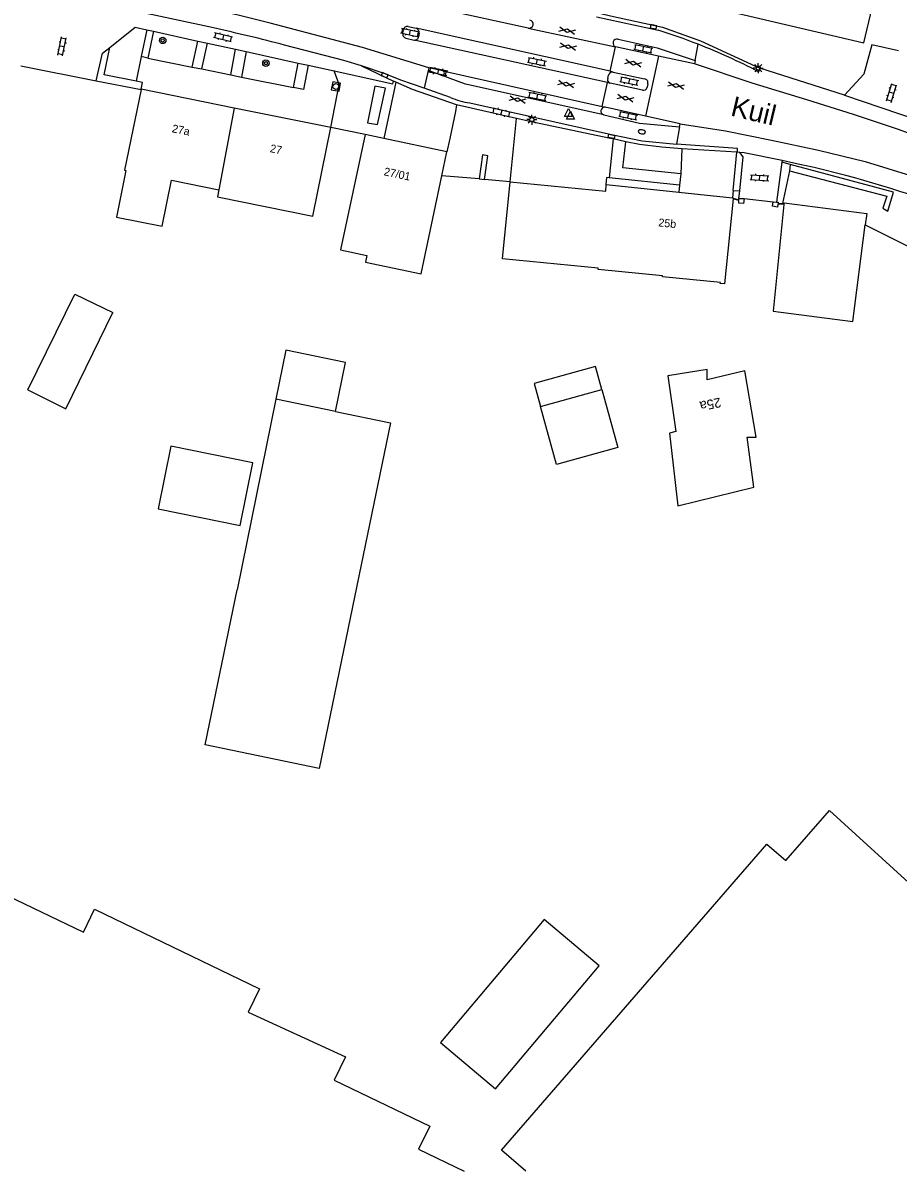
# Model space of a CAD drawing. Extents: x 136000 to 141014, y 402000 to 403500.
# Drawn here: x 136897.3 to 137006.5, y 402000 to 402143.4 of the extents above; entities that cross this region are included whole.
import ezdxf

# ---------------------------------------------------------------- set-up
doc = ezdxf.new("R2010")
doc.units = 0
for name, color, linetype in [('gg-afsc-hekwerk', 7, 'Continuous'), ('gg-afsc-muur', 7, 'Continuous'), ('gg-anno-huisnummerreeks BGT', 7, 'Continuous'), ('gg-anno-openbare ruimte label', 7, 'Continuous'), ('gg-bbg-bijgebouw', 7, 'Continuous'), ('gg-bbg-gedigitaliseerde bebouwing', 7, 'Continuous'), ('gg-bbg-gedigitaliseerde bijgebouw', 7, 'Continuous'), ('gg-bbg-hoofdgebouw', 7, 'Continuous'), ('gg-bbg-luifel en loopbrug', 7, 'Continuous'), ('gg-bbg-tussenscheiding', 7, 'Continuous'), ('gg-knt-bronhoudergrens', 7, 'Continuous'), ('gg-knt-verharding', 7, 'Continuous'), ('gg-knt-verharding nz', 7, 'Continuous'), ('gt-anno-plantopografie huisnummer', 7, 'Continuous'), ('gt-bbg-plantopografie pand', 7, 'Continuous'), ('gt-grn-groengrens', 7, 'Continuous'), ('gt-grn-vlakafsluiter', 7, 'Continuous'), ('gt-grn-weggrens', 7, 'Continuous'), ('gt-symb-boom', 7, 'Continuous'), ('gt-symb-brandkraan', 7, 'Continuous'), ('gt-symb-gesloten verharding', 7, 'Continuous'), ('gt-symb-klinker verharding', 7, 'Continuous'), ('gt-symb-kolk', 7, 'Continuous'), ('gt-symb-kolk center center', 7, 'Continuous'), ('gt-symb-lichtmast', 7, 'Continuous'), ('gt-symb-rioolschacht', 7, 'Continuous'), ('gt-symb-waterafsluiter', 7, 'Continuous')]:
    doc.layers.add(name, color=color, linetype=linetype)

# ---------------------------------------------------------------- blocks, each defined once
blk = doc.blocks.new('gt0-KL1')
at = {"layer": 'gt-symb-klinker verharding'}
for p, q in [((-1.15, 0.3), (1.15, 0.3)), ((-1, -0.3), (-1, 0.3)), ((-0.5, 0.3), (-0.5, 0.45)), ((0, -0.3), (0, 0.3)), ((0.5, 0.3), (0.5, 0.45)), ((1, -0.3), (1, 0.3)), ((-1.15, -0.3), (1.15, -0.3)), ((-0.5, -0.45), (-0.5, -0.3)), ((0.5, -0.45), (0.5, -0.3))]:
    blk.add_line(p, q, dxfattribs=at)
blk = doc.blocks.new('gt0-LMAST')
at = {"layer": 'gt-symb-lichtmast'}
for p, q in [((-0.18, 0.17), (-0.45, 0.44)), ((0, 0.25), (0, 0.62)), ((0.17, 0.17), (0.44, 0.44)), ((-0.25, 0), (-0.63, 0)), ((-0.18, -0.18), (-0.45, -0.45)), ((0, -0.25), (0, -0.63)), ((0.44, -0.45), (0.17, -0.18)), ((0.25, 0), (0.62, 0))]:
    blk.add_line(p, q, dxfattribs=at)
blk.add_circle((0, 0), 0.25, dxfattribs=at)
blk = doc.blocks.new('gt0-GESVH1')
at = {"layer": 'gt-symb-gesloten verharding'}
for p, q in [((-0.99, -0.26), (0.01, 0.24)), ((0.01, -0.26), (-0.99, 0.24)), ((0.01, 0.24), (1.01, -0.26)), ((1.01, 0.24), (0.01, -0.26))]:
    blk.add_line(p, q, dxfattribs=at)
blk = doc.blocks.new('gt0-KOLK')
at = {"layer": 'gt-symb-kolk'}
blk.add_lwpolyline([(0, 0), (0.38, 0), (0.38, 0.4), (-0.37, 0.4), (-0.37, 0), (0, 0)], dxfattribs=at)
blk = doc.blocks.new('gt0-BR')
at = {"layer": 'gt-symb-brandkraan'}
for centre, radius, start, end in [((-0.24, 0), 0.206, 107.5669, 252.4331), ((0.6, -2.66), 3, 106.892, 107.5669), ((0, -0.69), 0.938, 73.108, 106.892), ((-0.6, -2.66), 3, 72.4331, 73.108), ((0.24, 0), 0.206, 287.567, 72.4331), ((0.6, 2.66), 3, 252.4331, 253.108), ((0, 0.69), 0.938, 253.108, 286.8921), ((-0.6, 2.66), 3, 286.8921, 287.567)]:
    blk.add_arc(centre, radius, start, end, dxfattribs=at)
blk = doc.blocks.new('gt0-KOLKCC')
at = {"layer": 'gt-symb-kolk center center'}
blk.add_lwpolyline([(-0.37, 0.2), (0.38, 0.2), (0.38, -0.2), (-0.37, -0.2)], close=True, dxfattribs=at)
blk = doc.blocks.new('gt0-WAFSL')
at = {"layer": 'gt-symb-waterafsluiter'}
for p, q in [((-0.5, -0.33), (0, 0.67)), ((0, 0.67), (0.5, -0.33)), ((0.5, -0.33), (-0.5, -0.33))]:
    blk.add_line(p, q, dxfattribs=at)
blk = doc.blocks.new('gt0-BOOM')
at = {"layer": 'gt-symb-boom'}
for radius in [0.4, 0.2]:
    blk.add_circle((0, 0), radius, dxfattribs=at)
blk = doc.blocks.new('gt0-RS')
at = {"layer": 'gt-symb-rioolschacht'}
blk.add_lwpolyline([(-0.5, -0.5), (0.5, -0.5), (0.5, 0.5), (-0.5, 0.5)], close=True, dxfattribs=at)
blk.add_circle((0, 0), 0.375, dxfattribs=at)

msp = doc.modelspace()

# ---------------------------------------------------------------- linework, layer by layer
at = {"layer": 'gg-afsc-hekwerk'}
for p, q in [((136897.02, 402138.06), (136906.42, 402136.2)), ((136897.02, 402138.06), (136906.42, 402136.2)), ((136906.42, 402136.2), (136912.04, 402135.09)), ((137002.42, 402118.18), (137014.41, 402112.16)), ((137002.42, 402118.18), (137014.41, 402112.16))]:
    msp.add_line(p, q, dxfattribs=at)
at = {"layer": 'gg-afsc-muur'}
for p, q in [((136986.66, 402121.5), (136987.32, 402121.47)), ((136990.93, 402121.07), (136991.35, 402121.03)), ((136992.09, 402120.84), (136992.28, 402120.83))]:
    msp.add_line(p, q, dxfattribs=at)
for points in [[(136987.32, 402121.47), (136987.24, 402120.86), (136986.64, 402120.9), (136986.64, 402121.22), (136985.93, 402121.43)], [(136985.94, 402121.52), (136986.65, 402121.32), (136986.66, 402121.5)], [(136992.27, 402120.73), (136991.54, 402120.78), (136991.48, 402120.42), (136990.86, 402120.51), (136990.93, 402121.07)], [(136991.35, 402121.03), (136991.58, 402121.01), (136991.55, 402120.88), (136992.09, 402120.84)]]:
    msp.add_lwpolyline(points, dxfattribs=at)
at = {"layer": 'gg-bbg-bijgebouw'}
for p, q in [((136930.09, 402102.55), (136928.85, 402096.41)), ((136928.85, 402096.41), (136924.03, 402072.62))]:
    msp.add_line(p, q, dxfattribs=at)
for points in [[(136858.37, 402080.86), (136869.29, 402103.66), (136869.74, 402103.44), (136878.86, 402122.47), (136886.94, 402118.61), (136883.7, 402111.84), (136886.21, 402110.64), (136880.33, 402098.37), (136890.98, 402093.28), (136868.93, 402047.09), (136904.82, 402029.84), (136906.2, 402032.71), (136926.8, 402022.75), (136925.4, 402019.86)], [(136992.29, 402120.92), (137002.61, 402119.6), (137002.42, 402118.18)], [(136897.88, 402097.59), (136903.74, 402109.52), (136908.51, 402107.26)], [(136936.28, 402094.86), (136937.53, 402101.01), (136930.09, 402102.55)], [(136936.28, 402094.86), (136943.17, 402093.44), (136939.5, 402075.72), (136934.24, 402050.3), (136920.02, 402053.24), (136924.03, 402072.62)]]:
    msp.add_lwpolyline(points, dxfattribs=at)
at = {"layer": 'gg-bbg-gedigitaliseerde bebouwing'}
msp.add_lwpolyline([(137002.24, 402140.92), (137004.39, 402149.87), (137000.73, 402150.76), (137001.39, 402153.47), (137000, 402153.81)], dxfattribs=at)
at = {"layer": 'gg-bbg-gedigitaliseerde bijgebouw'}
for p, q in [((136992.28, 402120.83), (136992.27, 402120.73)), ((136992.29, 402120.92), (136992.28, 402120.83)), ((136961.88, 402095.48), (136969.54, 402097.61)), ((136915.75, 402090.53), (136914.17, 402082.7))]:
    msp.add_line(p, q, dxfattribs=at)
for points in [[(136992.27, 402120.73), (136990.94, 402107.4), (137000.88, 402106.12), (137002.42, 402118.18)], [(136897.88, 402097.59), (136902.65, 402095.22), (136908.51, 402107.26)], [(136969.54, 402097.61), (136971.55, 402090.38), (136963.89, 402088.26), (136961.88, 402095.48)], [(136914.17, 402082.7), (136924.4, 402080.63), (136925.99, 402088.47), (136915.75, 402090.53)], [(136925.4, 402019.86), (136937.54, 402014.26), (136936.14, 402011.34), (136948.07, 402005.62), (136946.68, 402002.73), (136952.38, 402000)]]:
    msp.add_lwpolyline(points, dxfattribs=at)
at = {"layer": 'gg-bbg-hoofdgebouw'}
for p, q in [((136912.05, 402135.13), (136912.04, 402135.09)), ((136923.66, 402132.77), (136912.05, 402135.13)), ((136935.7, 402130.33), (136923.66, 402132.77)), ((136942.32, 402128.99), (136939.99, 402129.48)), ((136950.19, 402127.32), (136942.32, 402128.99)), ((136949.57, 402124.33), (136950.19, 402127.32)), ((136970.09, 402123.21), (136979.16, 402122.27)), ((136979.16, 402122.27), (136985.85, 402121.57)), ((136985.85, 402121.57), (136985.94, 402121.56)), ((136985.94, 402121.52), (136985.93, 402121.43)), ((136985.94, 402121.56), (136985.94, 402121.52))]:
    msp.add_line(p, q, dxfattribs=at)
for points in [[(136983.21, 402154.96), (136982.78, 402153.14), (136978.6, 402154.17), (136976.85, 402146.94), (137002.24, 402140.92)], [(136912.04, 402135.09), (136909.96, 402125.01), (136910.14, 402124.98), (136908.97, 402119.17), (136914.65, 402118.02), (136915.82, 402123.77), (136921.73, 402122.57)], [(136921.73, 402122.57), (136921.55, 402121.69), (136933.46, 402119.28), (136935.7, 402130.33)], [(136939.99, 402129.48), (136936.92, 402115.05), (136940.21, 402114.35), (136940.04, 402113.54), (136947, 402112.06), (136949.57, 402124.33)], [(136985.93, 402121.43), (136984.88, 402110.81), (136984.34, 402110.87), (136984.35, 402110.98), (136977.12, 402111.7), (136977.14, 402111.81), (136969.07, 402112.63), (136969.08, 402112.76), (136957.14, 402113.96), (136958.09, 402123.58)], [(136958.09, 402123.58), (136970.03, 402122.39), (136970.09, 402123.21)]]:
    msp.add_lwpolyline(points, dxfattribs=at)
at = {"layer": 'gg-bbg-luifel en loopbrug'}
msp.add_lwpolyline([(136969.54, 402097.61), (136968.74, 402100.5), (136961.08, 402098.37), (136961.88, 402095.48)], dxfattribs=at)
at = {"layer": 'gg-bbg-tussenscheiding'}
for p, q in [((136923.66, 402132.77), (136921.73, 402122.57)), ((136936.28, 402094.86), (136928.85, 402096.41))]:
    msp.add_line(p, q, dxfattribs=at)
at = {"layer": 'gg-knt-bronhoudergrens'}
msp.add_lwpolyline([(136960.04, 402000), (136957.02, 402002.62), (136990.13, 402040.83), (136992.52, 402038.77), (136997.96, 402045.05), (137009.25, 402034.76), (137009.6, 402035.15)], dxfattribs=at)
at = {"layer": 'gg-knt-verharding'}
for p, q in [((136960.36, 402142.77), (136949.65, 402145.07)), ((136945.38, 402142.96), (136946.36, 402142.74)), ((136968.87, 402144.18), (136976.57, 402142.52)), ((136908.11, 402140.36), (136911.29, 402142.87)), ((136911.29, 402142.87), (136912.76, 402142.55)), ((136912.76, 402142.55), (136912.05, 402139.21)), ((136912.76, 402142.55), (136913.56, 402142.37)), ((136913.56, 402142.37), (136912.88, 402139.03)), ((136913.56, 402142.37), (136919.11, 402141.15)), ((136944.71, 402142.13), (136944.78, 402142.55)), ((136945.09, 402141.51), (136946.14, 402141.27)), ((136970.57, 402137.37), (136946.36, 402142.74)), ((136946.74, 402142.12), (136946.68, 402141.69)), ((136960.36, 402142.77), (136971.25, 402140.42)), ((136918.41, 402137.9), (136919.11, 402141.15)), ((136919.11, 402141.15), (136920.32, 402140.89)), ((136919.61, 402137.67), (136920.32, 402140.89)), ((136920.32, 402140.89), (136923.83, 402140.12)), ((136923.25, 402136.93), (136923.83, 402140.12)), ((136923.83, 402140.12), (136925.15, 402139.83)), ((136970.25, 402135.96), (136946.14, 402141.27)), ((136970.57, 402137.37), (136971.25, 402140.42)), ((136976.61, 402139.27), (136971.25, 402140.42)), ((136912.05, 402139.21), (136911.4, 402136.12)), ((136912.88, 402139.03), (136918.41, 402137.9)), ((136925.15, 402139.83), (136924.55, 402136.64)), ((136925.15, 402139.83), (136931.65, 402138.4)), ((136976.61, 402139.27), (136974.99, 402131.78)), ((136981.11, 402138.31), (136976.61, 402139.27)), ((136981.21, 402138.7), (136981.11, 402138.31)), ((136919.61, 402137.67), (136923.25, 402136.93)), ((136931.04, 402135.34), (136931.65, 402138.4)), ((136931.65, 402138.4), (136932.9, 402138.12)), ((136932.9, 402138.12), (136932.29, 402135.09)), ((136932.9, 402138.12), (136936.13, 402137.42)), ((136939.55, 402138.05), (136943.56, 402136.12)), ((136947.94, 402137.8), (136947.86, 402137.46)), ((136949.5, 402136.87), (136947.86, 402137.46)), ((136949.7, 402137.44), (136947.94, 402137.8)), ((136949.7, 402137.44), (136969.61, 402132.97)), ((136970.97, 402137.28), (136970.57, 402137.37)), ((136970.97, 402137.28), (136974.89, 402136.43)), ((136989.29, 402137.78), (136989.12, 402137.32)), ((136999.85, 402134.38), (136989.29, 402137.78)), ((136924.55, 402136.64), (136931.04, 402135.34)), ((136943.83, 402136), (136942.32, 402128.99)), ((136943.83, 402136), (136943.56, 402136.12)), ((136969.61, 402132.97), (136970.25, 402135.96)), ((136970.57, 402135.89), (136970.25, 402135.96)), ((136970.29, 402136.46), (136970.38, 402136.89)), ((136974.61, 402135), (136970.57, 402135.89)), ((136975.29, 402135.82), (136975.22, 402135.38)), ((137002.26, 402137.02), (136999.85, 402134.38)), ((136950.64, 402134.1), (136947.37, 402135.25)), ((136999.85, 402134.38), (137008.91, 402131.31)), ((136958.89, 402131.49), (136951.39, 402133.2)), ((136969.61, 402132.97), (136969.96, 402132.89)), ((136958.09, 402123.58), (136958.89, 402131.49)), ((136974.99, 402131.78), (136969.96, 402132.89)), ((136979.31, 402130.82), (136974.99, 402131.78)), ((136979.24, 402130.45), (136979.31, 402130.82)), ((136970.96, 402128.92), (136970.65, 402128.99)), ((136972.53, 402128.58), (136970.96, 402128.92)), ((136979.53, 402127.7), (136979.39, 402124.58)), ((136986.41, 402127.25), (136979.53, 402127.7)), ((136985.95, 402122.5), (136986.41, 402127.25)), ((136986.48, 402127.25), (136986.41, 402127.25)), ((136986.76, 402127.23), (136986.48, 402127.25)), ((136992.02, 402126.03), (136991.35, 402121.03)), ((136992.05, 402126.24), (136992.02, 402126.03)), ((136979.39, 402124.58), (136979.26, 402123.15)), ((136954.23, 402123.92), (136954.89, 402123.86)), ((136970.45, 402124.06), (136970.18, 402124.09)), ((136979.26, 402123.15), (136970.45, 402124.06)), ((136985.95, 402122.5), (136986.76, 402122.42)), ((136986.66, 402121.5), (136986.76, 402122.42))]:
    msp.add_line(p, q, dxfattribs=at)
for points in [[(136921.05, 402142.78), (136883.44, 402150.89), (136881.85, 402151.16)], [(136969.42, 402144.59), (136970.61, 402144.31), (136977.14, 402142.9), (136981.87, 402141.17), (136989.29, 402137.78)], [(136906.42, 402136.2), (136907.2, 402139.65), (136908.11, 402140.36)], [(136911.4, 402136.12), (136907.4, 402136.92), (136908.11, 402140.36)], [(136939.55, 402138.05), (136937.36, 402138.7), (136929.95, 402140.64)], [(136971.57, 402141.38), (136976.47, 402140.32), (136981.21, 402138.7)], [(137006.58, 402139.92), (137003.27, 402140.68), (137002.26, 402137.02)], [(136935.7, 402130.33), (136936.75, 402135.74), (136936.13, 402137.42)], [(136936.13, 402137.42), (136943.44, 402135.81), (136943.56, 402136.12)], [(136947.37, 402135.25), (136944.47, 402136.26), (136942.52, 402137.06), (136939.55, 402138.05)], [(136912.05, 402135.13), (136912.22, 402135.96), (136911.4, 402136.12)], [(136951.39, 402133.2), (136945.9, 402135.11), (136943.83, 402136)], [(136969.8, 402131.93), (136952.54, 402135.78), (136949.5, 402136.87)], [(136941.55, 402130.74), (136942.54, 402135.27), (136941.22, 402135.53), (136940.31, 402130.94), (136941.55, 402130.74)], [(136951.39, 402133.2), (136951.26, 402132.36), (136950.59, 402128.98), (136950.19, 402127.32)], [(136953.06, 402133.42), (136970.76, 402129.48), (136974.58, 402128.67), (136978.89, 402128.26)], [(136970.65, 402128.99), (136965.67, 402130), (136961.14, 402130.98), (136958.89, 402131.49)], [(136969.8, 402131.93), (136974.26, 402130.91), (136979.24, 402130.45)], [(136979.53, 402127.7), (136977.03, 402127.91), (136974.25, 402128.21), (136972.53, 402128.58)], [(136986.48, 402127.25), (136986.5, 402127.71), (136978.89, 402128.26)], [(136986.76, 402122.42), (136987.2, 402126.69), (136986.76, 402127.23)], [(136992.05, 402126.24), (136987.3, 402127.18), (136986.76, 402127.23)], [(136954.89, 402123.86), (136955.32, 402126.83), (136954.67, 402126.93), (136954.23, 402123.92)], [(137000, 402124.37), (136996.04, 402125.35), (136994.04, 402125.77), (136992.05, 402126.24)]]:
    msp.add_lwpolyline(points, dxfattribs=at)
for centre, radius, start, end in [((136945.27, 402142.48), 0.493, 76.7406, 171.0353), ((136960.46, 402143.26), 0.508, 258.5564, 76.545), ((136873.18, 401924.36), 223.61, 75.2922, 77.6374), ((136945.17, 402141.99), 0.484, 162.1005, 259.9617), ((136946.2, 402141.75), 0.48, 262.4145, 352.9377), ((136946.24, 402142.24), 0.518, 347.1775, 76.4498), ((136952.86, 402067.63), 78.55, 68.5561, 72.4322), ((136971.45, 402140.89), 0.506, 75.8263, 247.4116), ((136952.84, 402067.51), 78.67, 62.5362, 68.5759), ((136949.59, 402137.16), 0.3, 251.3237, 69.1504), ((136970.88, 402136.77), 0.516, 79.818, 166.1208), ((136970.71, 402136.31), 0.445, 160.8053, 250.3648), ((136974.8, 402135.93), 0.508, 347.891, 79.2269), ((136974.72, 402135.51), 0.517, 257.4453, 345.7906), ((136955.08, 402145.21), 11.97, 248.2313, 260.291), ((136969.92, 402132.4), 0.492, 84.7285, 256.0204), ((136968.11, 402003.8), 124.71, 66.5704, 75.1819)]:
    msp.add_arc(centre, radius, start, end, dxfattribs=at)
at = {"layer": 'gg-knt-verharding nz'}
for p, q in [((136979.26, 402123.15), (136979.16, 402122.27)), ((136985.95, 402122.5), (136985.85, 402121.57))]:
    msp.add_line(p, q, dxfattribs=at)
for points in [[(136947.94, 402137.8), (136939.65, 402140.35), (136928.14, 402143.39), (136924.13, 402144.38), (136914.04, 402146.66), (136902.49, 402149.09), (136886.98, 402152.49), (136873.33, 402155.44), (136857.82, 402158.78), (136846.08, 402160.64)], [(137097.07, 402082.14), (137092.99, 402084.36), (137088.38, 402087), (137071.1, 402098.88), (137066.01, 402101.97), (137060.88, 402105.05), (137055.67, 402107.95), (137050.44, 402110.72), (137045.08, 402113.53), (137039.71, 402116.18), (137034.31, 402118.7), (137028.85, 402121.11), (137023.35, 402123.57), (137017.78, 402125.87), (137012.2, 402128.03), (137006.58, 402130.1), (137000.95, 402131.98), (136995.13, 402133.79), (136988.32, 402135.89), (136981.11, 402138.31)], [(136979.31, 402130.82), (136984.99, 402129.93), (136990.74, 402128.77), (136996.61, 402127.51), (137002.43, 402126.1), (137008.07, 402124.34), (137013.74, 402122.3), (137019.17, 402119.97), (137031.98, 402114.29), (137037.36, 402111.8), (137042.72, 402109.16), (137053.24, 402103.7), (137058.36, 402100.84), (137063.57, 402097.78), (137068.57, 402094.69), (137073.56, 402091.51), (137078.2, 402088.44), (137083.39, 402084.71), (137085.75, 402082.83), (137092.18, 402076.49)]]:
    msp.add_lwpolyline(points, dxfattribs=at)
at = {"layer": 'gt-bbg-plantopografie pand'}
for points in [[(136979.02, 402083.08), (136988.52, 402085.43), (136987.69, 402091.69), (136988.8, 402091.69), (136987.4, 402099.94), (136982.7, 402098.84), (136982.7, 402100.11), (136977.78, 402099.35), (136978.79, 402092.36), (136977.98, 402092.19), (136979.02, 402083.08)], [(136956.28, 402010.26), (136969.23, 402025.62), (136962.35, 402031.42), (136949.4, 402016.06), (136956.28, 402010.26)]]:
    msp.add_lwpolyline(points, dxfattribs=at)
at = {"layer": 'gt-grn-groengrens'}
for p, q in [((136970.96, 402128.92), (136970.45, 402124.06)), ((136993.08, 402125.73), (136992.02, 402126.03)), ((136992.96, 402124.94), (136992.09, 402120.84)), ((136993.08, 402125.73), (136992.96, 402124.94))]:
    msp.add_line(p, q, dxfattribs=at)
for points in [[(136979.39, 402124.58), (136972.19, 402125.33), (136972.53, 402128.58)], [(136992.96, 402124.94), (137005.14, 402121.79), (137004.64, 402120.28), (137005.27, 402119.9), (137005.94, 402122.26), (136993.08, 402125.73)]]:
    msp.add_lwpolyline(points, dxfattribs=at)
at = {"layer": 'gt-grn-vlakafsluiter'}
for p, q in [((136912.88, 402139.03), (136912.05, 402139.21)), ((136918.41, 402137.9), (136919.61, 402137.67)), ((136923.25, 402136.93), (136924.55, 402136.64)), ((136932.29, 402135.09), (136931.04, 402135.34)), ((136939.99, 402129.48), (136935.7, 402130.33)), ((136954.23, 402123.92), (136949.57, 402124.33)), ((136958.09, 402123.58), (136954.89, 402123.86)), ((136970.09, 402123.21), (136970.18, 402124.09))]:
    msp.add_line(p, q, dxfattribs=at)
at = {"layer": 'gt-grn-weggrens'}
for p, q in [((136981.21, 402138.7), (136981.58, 402140.75)), ((136947.86, 402137.46), (136947.37, 402135.25)), ((136979.24, 402130.45), (136978.89, 402128.26)), ((136987.32, 402121.47), (136990.93, 402121.07))]:
    msp.add_line(p, q, dxfattribs=at)

# ---------------------------------------------------------------- block references
at = {"layer": 'gt-symb-boom'}
for p in [(136914.73, 402141.23), (136927.61, 402138.39)]:
    msp.add_blockref('gt0-BOOM', p, dxfattribs=at)
at = {"layer": 'gt-symb-brandkraan', "rotation": -8.859429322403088}
msp.add_blockref('gt0-BR', (136974.54, 402129.82), dxfattribs=at)
at = {"layer": 'gt-symb-gesloten verharding', "rotation": -11.298700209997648}
for p in [(136965.21, 402142.46), (136965.33, 402140.46), (136973.46, 402138.4), (136965.09, 402135.79), (136978.8, 402135.6), (136972.49, 402134.03), (136959.02, 402133.84)]:
    msp.add_blockref('gt0-GESVH1', p, dxfattribs=at)
at = {"layer": 'gt-symb-klinker verharding'}
for p, rotation in [((136902.17, 402140.47), 78.4092631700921), ((136922.25, 402141.61), 165.75525752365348), ((136945.61, 402142.22), -11.658401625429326), ((136974.73, 402140.21), -11.658401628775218), ((136961.45, 402138.58), -11.658401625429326), ((136949.13, 402137.36), -11.658401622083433), ((136972.97, 402136.15), -11.658401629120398), ((137005.7, 402134.68), 73.01526746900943), ((136961.51, 402134.24), -11.658401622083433), ((136957.02, 402132.24), -13.355340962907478), ((136972.85, 402131.84), -11.658401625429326), ((136989.25, 402124.07), -3.211625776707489)]:
    msp.add_blockref('gt0-KL1', p, dxfattribs=dict(at, rotation=rotation))
at = {"layer": 'gt-symb-kolk'}
for p, rotation in [((136976.05, 402143.13), 167.8528258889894), ((136942.52, 402137.06), 157.84741349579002)]:
    msp.add_blockref('gt0-KOLK', p, dxfattribs=dict(at, rotation=rotation))
at = {"layer": 'gt-symb-kolk center center', "rotation": -11.718254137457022}
msp.add_blockref('gt0-KOLKCC', (136970.74, 402129.24), dxfattribs=at)
at = {"layer": 'gt-symb-lichtmast'}
for p in [(136989.08, 402137.77), (136960.81, 402131.33)]:
    msp.add_blockref('gt0-LMAST', p, dxfattribs=at)
at = {"layer": 'gt-symb-rioolschacht', "rotation": -10.658361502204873}
msp.add_blockref('gt0-RS', (136936.35, 402135.47), dxfattribs=at)
at = {"layer": 'gt-symb-waterafsluiter'}
for p in [(136965.4, 402132.05), (136965.63, 402131.71)]:
    msp.add_blockref('gt0-WAFSL', p, dxfattribs=at)

# ---------------------------------------------------------------- texts
at = {"layer": 'gg-anno-huisnummerreeks BGT'}
for s, rotation, p in [('27a', 348.5, (136915.82, 402129.77)), ('27', 348.5, (136928.05, 402127.29)), ('27/01', 348, (136942.27, 402124.4)), ('25b', 354, (136976.56, 402118.01))]:
    msp.add_text(s, height=1, rotation=rotation, dxfattribs=at).set_placement(p)
at = {"layer": 'gg-anno-openbare ruimte label'}
msp.add_text('Kuil', height=2.5, rotation=346.6, dxfattribs=at).set_placement((136985.51, 402131.86))
at = {"layer": 'gt-anno-plantopografie huisnummer'}
msp.add_text('25a', height=1.2, rotation=191.3812, dxfattribs=at).set_placement((136984.3, 402096.62))

doc.saveas('drawing.dxf')
